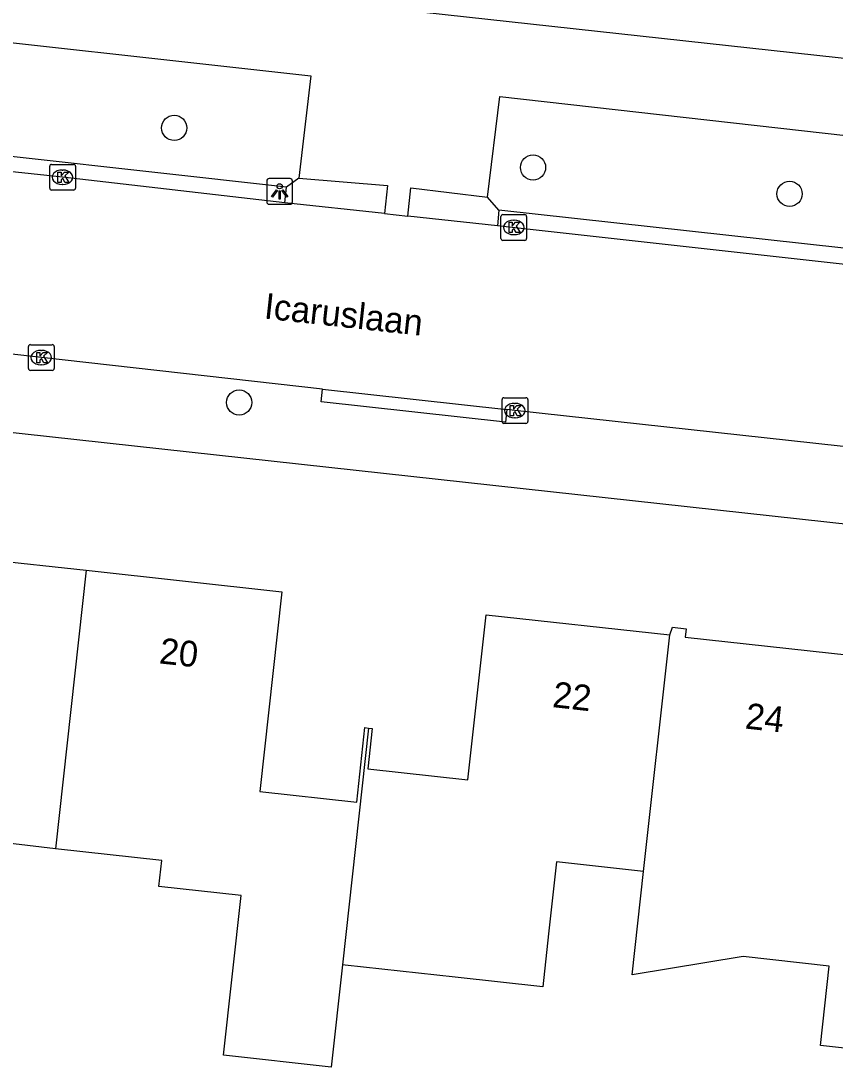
# Model space of a CAD drawing. Extents: x 162186 to 163152, y 385513 to 386513.
# Drawn here: x 162360.35 to 162391.96, y 385851.54 to 385892.14 of the extents above; entities that cross this region are included whole.
import ezdxf

# ---------------------------------------------------------------- set-up
doc = ezdxf.new("R2010")
doc.units = 0
for name, color, linetype in [('IMGEO_Boom', 7, 'Continuous'), ('IMGEO_Kolk', 7, 'Continuous'), ('IMGEO_Lichtpunt', 7, 'Continuous'), ('IMGEO_Openbare_ruimte_label', 7, 'Continuous'), ('IMGEO_Pand', 7, 'Continuous'), ('IMGEO_Pand_nummerreeks', 7, 'Continuous'), ('IMGEO_Rijbaan_lokaal_open', 7, 'Continuous'), ('IMGEO_Voetpad_open', 7, 'Continuous')]:
    doc.layers.add(name, color=color, linetype=linetype)

msp = doc.modelspace()

# ---------------------------------------------------------------- linework, layer by layer
at = {"layer": 'IMGEO_Boom'}
for centre in [(162366.303, 385887.992), (162380.233, 385886.457), (162390.192, 385885.431), (162368.826, 385877.334)]:
    msp.add_circle(centre, 0.489, dxfattribs=at)
at = {"layer": 'IMGEO_Kolk'}
for p, q in [((162361.47, 385885.651), (162361.47, 385886.503)), ((162361.545, 385886.577), (162362.397, 385886.577)), ((162362.471, 385886.503), (162362.471, 385885.651)), ((162361.958, 385886.357), (162361.983, 385886.357)), ((162361.981, 385885.797), (162361.956, 385885.797)), ((162362.397, 385885.577), (162361.545, 385885.577)), ((162378.984, 385883.702), (162378.984, 385884.554)), ((162379.059, 385884.628), (162379.911, 385884.628)), ((162379.472, 385884.408), (162379.497, 385884.408)), ((162379.985, 385884.554), (162379.985, 385883.702)), ((162379.911, 385883.628), (162379.059, 385883.628)), ((162379.495, 385883.848), (162379.47, 385883.848)), ((162360.718, 385879.578), (162361.57, 385879.578)), ((162360.643, 385878.652), (162360.643, 385879.504)), ((162361.131, 385879.358), (162361.156, 385879.358)), ((162361.644, 385879.504), (162361.644, 385878.652)), ((162361.154, 385878.798), (162361.129, 385878.798)), ((162361.57, 385878.578), (162360.718, 385878.578)), ((162379.105, 385877.52), (162379.957, 385877.52)), ((162379.03, 385876.594), (162379.03, 385877.446)), ((162379.518, 385877.3), (162379.543, 385877.3)), ((162380.031, 385877.446), (162380.031, 385876.594)), ((162379.541, 385876.74), (162379.516, 385876.74)), ((162379.957, 385876.52), (162379.105, 385876.52))]:
    msp.add_line(p, q, dxfattribs=at)
for points in [[(162361.47, 385885.651), (162361.47, 385886.503)], [(162361.545, 385886.577), (162362.397, 385886.577)], [(162362.471, 385886.503), (162362.471, 385885.651)], [(162361.791, 385886.277), (162361.914, 385886.277), (162361.914, 385886.126), (162362.044, 385886.277), (162362.208, 385886.277), (162362.062, 385886.126), (162362.215, 385885.877), (162362.063, 385885.877), (162361.978, 385886.041), (162361.914, 385885.974), (162361.914, 385885.877), (162361.791, 385885.877), (162361.791, 385886.277)], [(162362.397, 385885.577), (162361.545, 385885.577)], [(162378.984, 385883.702), (162378.984, 385884.554)], [(162379.059, 385884.628), (162379.911, 385884.628)], [(162379.985, 385884.554), (162379.985, 385883.702)], [(162379.305, 385884.328), (162379.428, 385884.328), (162379.428, 385884.177), (162379.558, 385884.328), (162379.722, 385884.328), (162379.576, 385884.177), (162379.729, 385883.928), (162379.577, 385883.928), (162379.492, 385884.092), (162379.428, 385884.025), (162379.428, 385883.928), (162379.305, 385883.928), (162379.305, 385884.328)], [(162379.911, 385883.628), (162379.059, 385883.628)], [(162360.718, 385879.578), (162361.57, 385879.578)], [(162360.643, 385878.652), (162360.643, 385879.504)], [(162360.964, 385879.278), (162361.087, 385879.278), (162361.087, 385879.127), (162361.217, 385879.278), (162361.381, 385879.278), (162361.235, 385879.127), (162361.388, 385878.878), (162361.236, 385878.878), (162361.151, 385879.042), (162361.087, 385878.975), (162361.087, 385878.878), (162360.964, 385878.878), (162360.964, 385879.278)], [(162361.644, 385879.504), (162361.644, 385878.652)], [(162361.57, 385878.578), (162360.718, 385878.578)], [(162379.105, 385877.52), (162379.957, 385877.52)], [(162379.03, 385876.594), (162379.03, 385877.446)], [(162379.351, 385877.22), (162379.474, 385877.22), (162379.474, 385877.069), (162379.604, 385877.22), (162379.768, 385877.22), (162379.622, 385877.069), (162379.775, 385876.82), (162379.623, 385876.82), (162379.538, 385876.984), (162379.474, 385876.917), (162379.474, 385876.82), (162379.351, 385876.82), (162379.351, 385877.22)], [(162380.031, 385877.446), (162380.031, 385876.594)], [(162379.957, 385876.52), (162379.105, 385876.52)]]:
    msp.add_lwpolyline(points, dxfattribs=at)
for centre, start, end in [((162361.547, 385886.501), 91.552, 178.448), ((162361.547, 385886.501), 91.552, 178.448), ((162362.395, 385886.501), 1.552, 88.448), ((162362.395, 385886.501), 1.552, 88.448), ((162361.547, 385885.653), 181.552, 268.448), ((162361.547, 385885.653), 181.552, 268.448), ((162362.395, 385885.653), 271.552, 358.448), ((162362.395, 385885.653), 271.552, 358.448), ((162379.061, 385884.552), 91.552, 178.448), ((162379.061, 385884.552), 91.552, 178.448), ((162379.909, 385884.552), 1.552, 88.448), ((162379.909, 385884.552), 1.552, 88.448), ((162379.061, 385883.704), 181.552, 268.448), ((162379.061, 385883.704), 181.552, 268.448), ((162379.909, 385883.704), 271.552, 358.448), ((162379.909, 385883.704), 271.552, 358.448), ((162360.72, 385879.502), 91.552, 178.448), ((162360.72, 385879.502), 91.552, 178.448), ((162361.568, 385879.502), 1.552, 88.448), ((162361.568, 385879.502), 1.552, 88.448), ((162360.72, 385878.654), 181.552, 268.448), ((162360.72, 385878.654), 181.552, 268.448), ((162361.568, 385878.654), 271.552, 358.448), ((162361.568, 385878.654), 271.552, 358.448), ((162379.107, 385877.444), 91.552, 178.448), ((162379.107, 385877.444), 91.552, 178.448), ((162379.955, 385877.444), 1.552, 88.448), ((162379.955, 385877.444), 1.552, 88.448), ((162379.107, 385876.596), 181.552, 268.448), ((162379.107, 385876.596), 181.552, 268.448), ((162379.955, 385876.596), 271.552, 358.448), ((162379.955, 385876.596), 271.552, 358.448)]:
    msp.add_arc(centre, 0.0765, start, end, dxfattribs=at)
for centre, major_axis, ratio, start_param, end_param in [((162361.957, 385886.077), (-0.387, 0.002), 0.722429, 4.712389, 7.853982), ((162361.982, 385886.077), (-0.39, 0.002), 0.717154, 1.570796, 4.712389), ((162379.471, 385884.128), (-0.387, 0.002), 0.722429, 4.712389, 7.853982), ((162379.496, 385884.128), (-0.39, 0.002), 0.717154, 1.570796, 4.712389), ((162361.13, 385879.078), (-0.387, 0.002), 0.722429, 4.712389, 7.853982), ((162361.155, 385879.078), (-0.39, 0.002), 0.717154, 1.570796, 4.712389), ((162379.517, 385877.02), (-0.387, 0.002), 0.722429, 4.712389, 7.853982), ((162379.542, 385877.02), (-0.39, 0.002), 0.717154, 1.570796, 4.712389)]:
    msp.add_ellipse(centre, major_axis=major_axis, ratio=ratio, start_param=start_param, end_param=end_param, dxfattribs=at)
at = {"layer": 'IMGEO_Lichtpunt'}
for p, q in [((162370.799, 385886.024), (162369.991, 385886.024)), ((162370.799, 385886.024), (162369.991, 385886.024)), ((162369.897, 385885.929), (162369.897, 385885.122)), ((162369.897, 385885.929), (162369.897, 385885.122)), ((162370.893, 385885.122), (162370.893, 385885.929)), ((162370.893, 385885.122), (162370.893, 385885.929)), ((162369.991, 385885.028), (162370.799, 385885.028)), ((162369.991, 385885.028), (162370.799, 385885.028))]:
    msp.add_line(p, q, dxfattribs=at)
for points in [[(162370.271, 385885.593), (162370.31, 385885.565), (162370.122, 385885.303), (162370.084, 385885.33), (162370.271, 385885.593)], [(162370.373, 385885.545), (162370.42, 385885.545), (162370.42, 385885.223), (162370.373, 385885.223), (162370.373, 385885.545)], [(162370.483, 385885.565), (162370.521, 385885.592), (162370.708, 385885.33), (162370.669, 385885.302), (162370.483, 385885.565)]]:
    msp.add_lwpolyline(points, dxfattribs=at)
msp.add_circle((162370.396, 385885.727), 0.0994, dxfattribs=at)
for centre, start, end in [((162369.991, 385885.929), 90, 180), ((162369.991, 385885.929), 90, 180), ((162370.799, 385885.929), 0, 90), ((162370.799, 385885.929), 0, 90), ((162369.991, 385885.122), 180, 270), ((162369.991, 385885.122), 180, 270), ((162370.799, 385885.122), 270, 0), ((162370.799, 385885.122), 270, 360)]:
    msp.add_arc(centre, 0.0946, start, end, dxfattribs=at)
at = {"layer": 'IMGEO_Pand'}
for points in [[(162350.668, 385862.629), (162355.005, 385862.151), (162356.044, 385871.576), (162357.979, 385871.363), (162358.084, 385872.317), (162359.135, 385872.201), (162359.03, 385871.245), (162362.882, 385870.821)], [(162362.882, 385870.821), (162361.692, 385860.009)], [(162362.882, 385870.821), (162370.483, 385869.983), (162369.629, 385862.232), (162373.388, 385861.818), (162373.707, 385864.713), (162373.848, 385864.698)], [(162373.848, 385864.698), (162373.992, 385864.682), (162373.819, 385863.112), (162377.703, 385862.684), (162378.41, 385869.098), (162385.542, 385868.312)], [(162385.542, 385868.312), (162385.643, 385868.61), (162386.179, 385868.551), (162386.143, 385868.23), (162393.358, 385867.435), (162393.105, 385865.138), (162392.646, 385860.976), (162396.406, 385860.562), (162396.512, 385860.55)], [(162384.527, 385859.128), (162385.542, 385868.312)], [(162373.848, 385864.698), (162372.832, 385855.511)], [(162361.692, 385860.009), (162358.102, 385860.431), (162357.992, 385859.43), (162354.957, 385859.764), (162354.263, 385853.436), (162349.65, 385853.944), (162349.965, 385856.798)], [(162372.832, 385855.511), (162372.393, 385851.538), (162368.219, 385851.997), (162368.903, 385858.202), (162365.711, 385858.553), (162365.821, 385859.554), (162361.692, 385860.009)], [(162384.527, 385859.128), (162381.142, 385859.501), (162380.834, 385856.709), (162380.608, 385854.656), (162377.209, 385855.03), (162372.946, 385855.499), (162372.832, 385855.511)], [(162395.563, 385851.914), (162391.396, 385852.377), (162391.734, 385855.456), (162388.394, 385855.824), (162384.084, 385855.112), (162384.527, 385859.128)]]:
    msp.add_lwpolyline(points, dxfattribs=at)
at = {"layer": 'IMGEO_Rijbaan_lokaal_open'}
for points in [[(162370.599, 385885.09), (162361.971, 385886.076), (162355.016, 385886.814)], [(162374.467, 385884.666), (162370.599, 385885.09)], [(162374.467, 385884.666), (162375.371, 385884.563)], [(162378.857, 385884.19), (162375.371, 385884.563)], [(162395.151, 385882.378), (162379.419, 385884.13), (162378.857, 385884.19)], [(162372.064, 385877.856), (162361.145, 385879.08), (162357.104, 385879.528)], [(162372.064, 385877.856), (162379.213, 385877.062)], [(162395.106, 385875.312), (162379.531, 385877.021), (162379.213, 385877.062)]]:
    msp.add_lwpolyline(points, dxfattribs=at)
at = {"layer": 'IMGEO_Voetpad_open'}
for points in [[(162483.845, 385880.672), (162315.549, 385899.101)], [(162354.342, 385887.906), (162354.816, 385891.878), (162371.612, 385890.016), (162371.14, 385886.043)], [(162378.47, 385885.304), (162378.939, 385889.208), (162396.053, 385887.285), (162395.604, 385883.255)], [(162370.668, 385885.696), (162355.083, 385887.425)], [(162371.14, 385886.043), (162370.668, 385885.696)], [(162371.14, 385886.043), (162374.583, 385885.755), (162374.467, 385884.666)], [(162370.599, 385885.09), (162370.668, 385885.696)], [(162375.371, 385884.563), (162375.483, 385885.664), (162378.47, 385885.304)], [(162420.754, 385869.497), (162276.342, 385885.344)], [(162378.911, 385884.796), (162378.47, 385885.304)], [(162378.911, 385884.796), (162378.857, 385884.19)], [(162395.234, 385882.997), (162378.911, 385884.796)], [(162379.213, 385877.062), (162379.158, 385876.566), (162372.009, 385877.36), (162372.064, 385877.856)]]:
    msp.add_lwpolyline(points, dxfattribs=at)

# ---------------------------------------------------------------- texts
at = {"layer": 'IMGEO_Openbare_ruimte_label'}
msp.add_text('Icaruslaan', height=1, rotation=353.7421, dxfattribs=at).set_placement((162369.763, 385880.597))
at = {"layer": 'IMGEO_Pand_nummerreeks'}
for s, rotation, p in [('20', 353.7032, (162365.695, 385867.211)), ('22', 353.6516, (162380.959, 385865.514)), ('24', 353.6518, (162388.437, 385864.683))]:
    msp.add_text(s, height=1, rotation=rotation, dxfattribs=at).set_placement(p)

doc.saveas('drawing.dxf')
